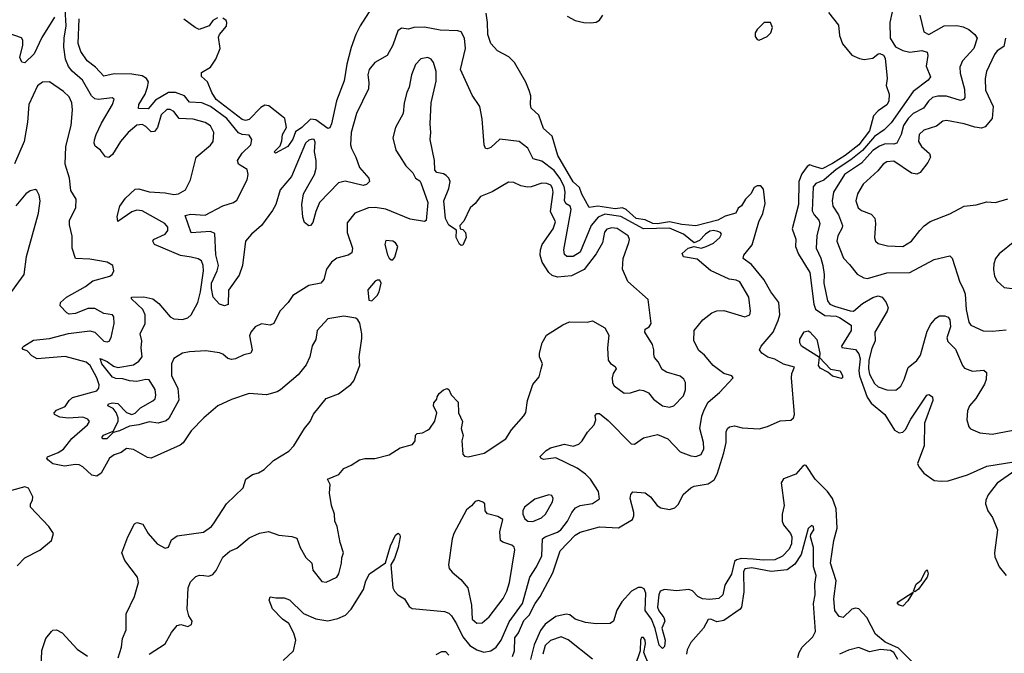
# Model space of a CAD drawing. Extents: x 2133489 to 2292442, y 756223 to 916462.
# Tile 394 of 463: x 2234226 to 2239845, y 882970 to 886590. Entities that reach past the tile are written whole.
import ezdxf

# ---------------------------------------------------------------- set-up
doc = ezdxf.new("R2010")
doc.units = 0

msp = doc.modelspace()

# ---------------------------------------------------------------- linework, layer by layer
at = {"layer": '0CON20XD'}
for points in [[(2236216, 885516), (2236139.2, 885485), (2236095, 885430), (2236094.5, 885375), (2236125.4, 885285), (2236121.2, 885258.8), (2236100, 885245), (2236035, 885226.9), (2236005.6, 885205), (2235976.4, 885165), (2235960.6, 885105), (2235944.5, 885085.5), (2235875, 885071.8), (2235785, 885014.2), (2235757.5, 884975), (2235710, 884925), (2235676.3, 884853.7), (2235655, 884845.7), (2235605, 884852.9), (2235570, 884835), (2235544.5, 884805.5), (2235537.5, 884785), (2235551.5, 884705), (2235545.3, 884684.7), (2235505, 884676), (2235458, 884652), (2235435, 884649.3), (2235414, 884654), (2235385, 884678.8), (2235365, 884686.9), (2235287.5, 884697.5), (2235195, 884692), (2235155, 884684.6), (2235105.7, 884655), (2235092.9, 884625), (2235091.7, 884555), (2235128.4, 884485), (2235134.2, 884415.8), (2235077.3, 884312.7), (2235062.1, 884297.9), (2235015, 884285.2), (2234965, 884293), (2234905, 884275.8), (2234851.6, 884268.4), (2234795, 884241.3), (2234758.8, 884231.2), (2234723.3, 884195), (2234697.8, 884195), (2234696.1, 884205), (2234704.1, 884215.9), (2234759.6, 884240.4), (2234788.3, 884295), (2234788.2, 884315), (2234777, 884347), (2234759, 884369), (2234727.8, 884385), (2234732.5, 884395), (2234755, 884401.6), (2234785, 884398.3), (2234835.8, 884345.8), (2234865, 884334.1), (2234885, 884342), (2234915, 884373.2), (2234985, 884412), (2234998, 884425), (2235003, 884445), (2234997.8, 884477.8), (2234965, 884532.4), (2234945, 884534), (2234895, 884522.6), (2234852.8, 884527.2), (2234815, 884539.4), (2234775, 884540), (2234755, 884548.7), (2234694.8, 884625), (2234684.3, 884655), (2234725, 884637.3), (2234760.3, 884610.3), (2234785, 884604), (2234875, 884617.9), (2234905, 884639.3), (2234924.7, 884665), (2234918.9, 884715), (2234921.9, 884755), (2234913.8, 884795), (2234941.5, 884855), (2234941.2, 884905), (2234927.7, 884935), (2234864.3, 884995), (2234863.3, 885005), (2234935, 885007.7), (2234985.2, 884995.2), (2235019.2, 884969.2), (2235085, 884891.8), (2235105, 884880.4), (2235155, 884877.1), (2235185, 884886.9), (2235205, 884904.6), (2235242.1, 884975), (2235258.3, 885035), (2235274, 885155), (2235272.8, 885185), (2235262.9, 885212.9), (2235245, 885224.5), (2235205, 885232.9), (2235142.6, 885242.6), (2234995.6, 885305), (2234985.6, 885325), (2234990, 885335), (2235055, 885365.6), (2235070.5, 885385), (2235071.1, 885405), (2235054.3, 885425), (2234925, 885498.8), (2234895, 885502.9), (2234865, 885492.1), (2234785, 885436.7), (2234782.1, 885465), (2234797.1, 885525), (2234830.3, 885569.7), (2234885, 885621.5), (2234905, 885623.3), (2234965, 885607.4), (2235055, 885601.4), (2235105, 885591.8), (2235131.2, 885595), (2235171.8, 885618.2), (2235200.6, 885675), (2235233.3, 885805), (2235315, 885872.5), (2235330.4, 885895), (2235333.2, 885945), (2235313.8, 885983.8), (2235285, 886002.5), (2235215, 886021.6), (2235135.7, 886025.7), (2235105, 886065.5), (2235085, 886077.1), (2235065, 886076.2), (2235033.2, 886046.8), (2235011.2, 885975), (2234995, 885952.2), (2234975, 885949.7), (2234945, 885980.4), (2234925, 885991.6), (2234895, 885987.9), (2234844.1, 885945.9), (2234800, 885895), (2234755, 885820.6), (2234735, 885803.3), (2234715, 885805.8), (2234685.8, 885845), (2234656.9, 885866.9), (2234650.6, 885885), (2234653.3, 885903.3), (2234661.5, 885935), (2234691.8, 885998.2), (2234755.5, 886105), (2234765.6, 886135.6), (2234754.2, 886144.2), (2234675, 886133.3), (2234655, 886138.9), (2234635, 886154.6), (2234583.4, 886245), (2234525, 886295.3), (2234503.4, 886323.4), (2234487.5, 886365), (2234477.2, 886432.8), (2234478.8, 886485), (2234490.6, 886555), (2234485, 886650)], [(2236233.4, 886656.6), (2236169.6, 886555), (2236143.9, 886505), (2236118.3, 886431.7), (2236093.3, 886336.7), (2236078.3, 886241.7), (2236033.4, 886126.6), (2236005.4, 885995), (2235995, 885972), (2235985, 885969.2), (2235915, 886018.5), (2235885, 886022.3), (2235835, 885973.8), (2235799.6, 885950.4), (2235785, 885906.7), (2235756.2, 885865), (2235685, 885827.5), (2235677.5, 885835), (2235711.2, 885868.8), (2235721.8, 885898.2), (2235725.6, 885935), (2235749.2, 885975), (2235738.5, 886025), (2235720.3, 886040.3), (2235647.1, 886097.1), (2235625, 886101.9), (2235600.9, 886089.1), (2235535, 886020.4), (2235515, 886014.9), (2235495, 886020.2), (2235347.1, 886135), (2235322.9, 886175), (2235297.8, 886235), (2235263.8, 886265), (2235262.5, 886287.5), (2235315, 886318.6), (2235345.5, 886365), (2235368.9, 886425), (2235360.3, 886489.7), (2235366, 886505), (2235405, 886553.8), (2235408.5, 886575), (2235404.3, 886585), (2235385, 886598.9)], [(2234423.5, 886605), (2234352.4, 886487.6), (2234309, 886395), (2234254.5, 886344.5), (2234237.8, 886347.8), (2234226.1, 886375), (2234243.9, 886445), (2234243, 886473), (2234235, 886486.9), (2234155, 886514.6)], [(2235765.3, 883275.3), (2235845, 883197.1), (2235915, 883167.7), (2235985, 883156.8), (2236041.2, 883168.8), (2236085, 883188.5), (2236118, 883222), (2236187.1, 883335), (2236200.6, 883385), (2236221.5, 883425), (2236313.2, 883486.8), (2236342.6, 883585), (2236370.9, 883645), (2236385, 883656.9), (2236395, 883648), (2236396.6, 883635), (2236385.8, 883575), (2236365, 883511.4), (2236344.2, 883475), (2236355.4, 883345.4), (2236364.7, 883324.7), (2236384, 883304), (2236421.2, 883281.2), (2236448.8, 883238.8), (2236465, 883226.5), (2236649.3, 883209.3), (2236675, 883200.4), (2236690, 883185), (2236719.3, 883139.3), (2236754, 883064), (2236794.8, 883014.8), (2236835, 882991.2), (2236875, 882977.5), (2236915, 882984.7), (2236945.4, 883005), (2236973.4, 883045), (2237019.9, 883150.1), (2237095.6, 883254.4), (2237138, 883405), (2237175.7, 883464.3), (2237205, 883528), (2237210, 883625), (2237225, 883636.6), (2237295, 883661.8), (2237313.1, 883675), (2237352.8, 883725), (2237375.9, 883775), (2237398.1, 883801.9), (2237425, 883815.4), (2237495, 883826.9), (2237535, 883852.5), (2237528.6, 883895), (2237483.9, 883965), (2237455, 883993.3), (2237407.2, 884027.2), (2237285, 884086.5), (2237215, 884078.1), (2237200, 884085), (2237195.8, 884095), (2237230.5, 884129.5), (2237255, 884144.4), (2237335, 884166), (2237385, 884154), (2237416.7, 884165), (2237436.2, 884185), (2237465.5, 884234.5), (2237504.3, 884275), (2237514, 884304), (2237510.7, 884329.3), (2237519.3, 884340.7), (2237535, 884341.2), (2237585, 884301.4), (2237715, 884167.5), (2237735, 884165.8), (2237785, 884201.1), (2237865, 884219.6), (2237925.3, 884195.3), (2237995, 884120.6), (2238055, 884098.9), (2238085, 884095.5), (2238115, 884106.9), (2238130.5, 884139.5), (2238128, 884175), (2238106.5, 884255), (2238118.4, 884325), (2238131.3, 884361.3), (2238155.4, 884405), (2238219.3, 884460.7), (2238296.7, 884545), (2238290, 884555), (2238245, 884568.6), (2238184.3, 884615), (2238133.3, 884673.3), (2238100.7, 884700.7), (2238072.5, 884755), (2238074.2, 884815), (2238124, 884875), (2238176.2, 884915), (2238205, 884926.9), (2238245, 884928.2), (2238365, 884891.9), (2238392, 884905), (2238396.9, 884925), (2238387.5, 885005), (2238335, 885092.5), (2238315, 885102.5), (2238275, 885108.6), (2238168.1, 885158.1), (2238091.7, 885221.7), (2238013.3, 885235), (2238006.7, 885255), (2238040, 885285), (2238074.1, 885294.1), (2238114.4, 885284.4), (2238144.2, 885294.2), (2238185, 885314.4), (2238221.4, 885345), (2238230.8, 885365), (2238226, 885375), (2238210.5, 885380.5), (2238185, 885385.2), (2238165, 885381.2), (2238139.1, 885365), (2238105, 885327.8), (2238075, 885315.8), (2238013.3, 885365), (2237935, 885398.4), (2237785, 885394.9), (2237655.8, 885465.8), (2237565, 885478.3), (2237527.3, 885462.7), (2237486.2, 885415), (2237425, 885262.1), (2237385, 885237.9), (2237347.4, 885237.4), (2237335, 885248.8), (2237330.4, 885275), (2237373, 885505), (2237366.7, 885525), (2237345, 885539.1), (2237334.9, 885554.9), (2237337.8, 885605), (2237332.3, 885637.7), (2237308.8, 885685), (2237275, 885728.7), (2237205, 885782.7), (2237156, 885795), (2237125, 885855.8), (2237076.2, 885895), (2236965, 885908), (2236915, 885860), (2236895, 885852), (2236884.2, 885854.2), (2236875.8, 885875.8), (2236864.4, 886024.4), (2236851.4, 886095), (2236808.5, 886158.5), (2236741.1, 886305), (2236770.4, 886425), (2236764.4, 886485), (2236745, 886520), (2236726.8, 886526.8), (2236625, 886530.4), (2236535, 886548.2), (2236475, 886545.5), (2236445, 886535.6), (2236405, 886541.2), (2236384.3, 886525.7), (2236355.6, 886445), (2236322.2, 886385), (2236252.5, 886345), (2236220, 886305), (2236212.9, 886275), (2236218.7, 886231.3), (2236215.7, 886195), (2236146.9, 886055), (2236117.9, 885945), (2236113.6, 885875), (2236118.9, 885855), (2236144.4, 885805), (2236164.5, 885745), (2236218.9, 885685), (2236222.2, 885665), (2236205, 885647.9), (2236186.5, 885643.5), (2236083, 885667), (2236045, 885658.2), (2235937.5, 885545), (2235915.5, 885495), (2235898.8, 885431.2), (2235885.4, 885414.6), (2235875, 885413.1), (2235851.9, 885431.9), (2235841.2, 885461.2), (2235835.3, 885535), (2235845.3, 885594.7), (2235884.8, 885665.2), (2235907.6, 885705), (2235917.3, 885742.7), (2235917.8, 885785), (2235908, 885835), (2235911.3, 885891.3), (2235905.8, 885905), (2235895, 885907.8), (2235875, 885902.1), (2235856.9, 885885), (2235777.4, 885695), (2235712, 885618), (2235687.9, 885535), (2235669.1, 885500.9), (2235604.8, 885415), (2235547.8, 885365), (2235514.1, 885325), (2235497.2, 885185), (2235478.9, 885131.1), (2235416.5, 885045), (2235415, 884963.3), (2235395, 884955.8), (2235365, 884964.8), (2235329.6, 885005), (2235320, 885055), (2235321, 885085), (2235353.2, 885155), (2235359.8, 885185), (2235344.1, 885245.9), (2235338.5, 885368.5), (2235315, 885379.5), (2235205, 885371.9), (2235169.4, 885470.6), (2235200.6, 885479.4), (2235285, 885474), (2235385, 885526.2), (2235446, 885545), (2235465, 885559.4), (2235523.3, 885675), (2235530, 885705), (2235524.2, 885735), (2235473.8, 885765), (2235468.1, 885785), (2235495, 885828.1), (2235544.3, 885875), (2235551.1, 885905), (2235535, 885930), (2235495, 885933.5), (2235475, 885943.5), (2235408.1, 886025), (2235315, 886093.3), (2235265, 886114.8), (2235195, 886119.3), (2235165.4, 886155), (2235115, 886174.4), (2235075, 886174.4), (2235000.5, 886129.5), (2234959, 886081), (2234902.7, 886082.7), (2234905.4, 886105), (2234941.6, 886165), (2234955.3, 886205), (2234960, 886235), (2234950, 886255), (2234925, 886270), (2234865, 886278.2), (2234765, 886281.6), (2234705, 886267.8), (2234659.1, 886319.1), (2234610.5, 886355), (2234575, 886408.1), (2234559.2, 886455), (2234564.8, 886595)], [(2235355, 886600.6), (2235328.8, 886585), (2235306.7, 886555), (2235250, 886535), (2235226.7, 886545), (2235162.3, 886592.3)], [(2237037.8, 882952.2), (2237049.5, 882985), (2237051, 883059), (2237071.6, 883088.4), (2237102.3, 883157.7), (2237132.4, 883187.6), (2237167.1, 883255), (2237195.7, 883295), (2237268.9, 883431.1), (2237310, 883555), (2237395, 883645.6), (2237425, 883662.6), (2237535, 883693.1), (2237643.6, 883686.4), (2237722.5, 883735), (2237730.9, 883755), (2237730.4, 883775), (2237710.6, 883855), (2237712.9, 883877.1), (2237725, 883892.5), (2237795, 883886.7), (2237825, 883863.8), (2237864, 883815), (2237885, 883800.8), (2237935, 883792.9), (2237965, 883800.8), (2237985, 883822.5), (2238011.7, 883878.3), (2238055, 883916.2), (2238075, 883925.9), (2238155, 883938.2), (2238188.6, 883961.4), (2238206, 883994), (2238243.9, 884115), (2238258.5, 884175), (2238256.9, 884235), (2238264.6, 884255.4), (2238276.2, 884265), (2238305, 884269.2), (2238348.4, 884258.4), (2238445, 884252.8), (2238494.3, 884265.7), (2238565, 884297.6), (2238627.2, 884302.7), (2238641.2, 884315), (2238647.3, 884335), (2238629.7, 884545), (2238631.9, 884568.1), (2238646.7, 884605), (2238585, 884622.2), (2238535, 884650.8), (2238495, 884663.1), (2238460.8, 884685), (2238448.6, 884705), (2238456.9, 884725), (2238525.2, 884804.8), (2238555, 884871.4), (2238563.4, 884905), (2238558.2, 884975), (2238512.8, 885035), (2238472, 885105), (2238401.5, 885191.5), (2238354.3, 885225.7), (2238357.5, 885245), (2238406.4, 885303.6), (2238443.4, 885435), (2238466.3, 885483.7), (2238480.4, 885539.6), (2238471.2, 885621.2), (2238455, 885640.8), (2238435, 885641.9), (2238417.9, 885632.1), (2238399.1, 885595), (2238368, 885565), (2238345, 885525.8), (2238326.8, 885513.2), (2238313.1, 885485), (2238251.9, 885468.1), (2238210.5, 885445), (2238085, 885412.6), (2238005, 885420.3), (2237935, 885434.7), (2237865, 885423.3), (2237839.1, 885425), (2237795, 885447.5), (2237744.7, 885455), (2237686.5, 885506.5), (2237665, 885514.8), (2237625, 885510), (2237525.2, 885524.8), (2237475, 885516.5), (2237433.1, 885593.1), (2237420.6, 885630.6), (2237385, 885663.8), (2237297.2, 885815), (2237264.7, 885924.7), (2237215, 885968.6), (2237188.5, 886045), (2237144.5, 886085), (2237140, 886105), (2237142.9, 886155), (2237133.1, 886185), (2237113.4, 886233.4), (2237048.9, 886345), (2237017.2, 886377.2), (2236952.7, 886412.7), (2236913.9, 886453.9), (2236897.1, 886505), (2236895.4, 886574.6), (2236886.9, 886626.9)], [(2237349.8, 886609.8), (2237395.6, 886585.6), (2237445, 886573.1), (2237485, 886572.5), (2237515, 886576.2), (2237535, 886586.7), (2237553.8, 886615)], [(2238841.3, 886631.3), (2238898.7, 886558.7), (2238905, 886500), (2238921.7, 886451.7), (2238975, 886388), (2239017.7, 886367.7), (2239045, 886362.5), (2239095, 886371.2), (2239124.3, 886395.7), (2239135, 886397.1), (2239155, 886387.1), (2239165, 886370), (2239175.6, 886255), (2239170, 886215), (2239188.8, 886165), (2239186.7, 886125), (2239175, 886104.3), (2239125, 886070), (2239098.2, 886041.8), (2239076.4, 885955), (2239014, 885875), (2238936.5, 885815), (2238865, 885769.1), (2238805, 885738.9), (2238754.1, 885754.1), (2238735, 885760.9), (2238719, 885751), (2238689.5, 885710.5), (2238672, 885665), (2238670.2, 885535), (2238633.9, 885395), (2238655.9, 885335.9), (2238654.2, 885295), (2238670.9, 885250.9), (2238734.7, 885145), (2238758, 884965), (2238766.8, 884936.8), (2238821.1, 884901.1), (2238885, 884896.2), (2238905, 884888.7), (2238970.4, 884845), (2238970.4, 884815), (2238916.2, 884725), (2238917, 884717), (2238995, 884706.5), (2239015, 884681.4), (2239023.1, 884653.1), (2239015.1, 884585), (2239018, 884555), (2239063.2, 884433.2), (2239085, 884400), (2239162.3, 884335), (2239218.9, 884245), (2239245, 884230.9), (2239265, 884234.6), (2239281.1, 884248.9), (2239311.9, 884308.1), (2239403.5, 884445), (2239415, 884449.5), (2239435.6, 884435), (2239437.8, 884415), (2239388.8, 884285), (2239388.2, 884155), (2239350.4, 884055), (2239357.7, 884035), (2239385, 883999.5), (2239445, 883958.5), (2239485, 883953.2), (2239525, 883956.2), (2239635, 883990.6), (2239745, 884040), (2239995, 884080)], [(2239205.9, 886635), (2239191.3, 886575), (2239193.9, 886485), (2239224.7, 886435), (2239266.4, 886413.6), (2239305, 886404.7), (2239374.7, 886414.7), (2239404.2, 886405), (2239409.4, 886385), (2239399.4, 886325), (2239424, 886264), (2239410.5, 886245), (2239325, 886179.1), (2239199.3, 886000.7), (2239158.5, 885961.5), (2239105, 885923.1), (2239035, 885841.9), (2238969.7, 885790.3), (2238885.5, 885735), (2238815, 885673.2), (2238769.4, 885655), (2238754.7, 885635.3), (2238747.7, 885497.7), (2238758.9, 885475), (2238786.2, 885445), (2238792.2, 885425), (2238775.2, 885355), (2238771.4, 885285), (2238797.9, 885227.9), (2238810.2, 885185), (2238817, 885135), (2238815.7, 885085.7), (2238835.4, 884985), (2238848.9, 884965), (2238875, 884953.6), (2238965, 884926.5), (2238985, 884925.8), (2239035, 884969.6), (2239095, 885003.2), (2239125, 885011.8), (2239148.6, 885005), (2239171.4, 884975), (2239181.4, 884945), (2239177.1, 884925), (2239105.8, 884805), (2239107.3, 884755), (2239088.8, 884711.2), (2239072.6, 884645), (2239069, 884595), (2239074.8, 884565), (2239105, 884510.9), (2239125, 884493.3), (2239175, 884475.4), (2239225, 884473.8), (2239253.7, 884496.4), (2239273.8, 884535), (2239297.2, 884602.8), (2239346.1, 884643.9), (2239366.2, 884673.8), (2239405, 884811.4), (2239425, 884850), (2239455, 884885.7), (2239475, 884898.8), (2239505, 884898.8), (2239525, 884890), (2239534.3, 884875), (2239537.9, 884835), (2239516.7, 884773.3), (2239522.2, 884752.2), (2239567.2, 884707.2), (2239605.5, 884615.5), (2239618.7, 884598.7), (2239662.6, 884582.6), (2239728.9, 884588.9), (2239744, 884574), (2239741.9, 884535), (2239732.7, 884507.3), (2239683.4, 884426.6), (2239645.8, 884385), (2239634.4, 884355.6), (2239631.9, 884305), (2239642, 884265), (2239652.7, 884252.7), (2239705, 884230.8), (2239775, 884223.1), (2239965, 884258.9)], [(2239362.5, 886615), (2239385, 886521.5), (2239415, 886506.1), (2239501.2, 886555), (2239575, 886557.5), (2239610.1, 886550.1), (2239641.9, 886535), (2239676.7, 886505), (2239689.4, 886485), (2239671.8, 886425), (2239607.3, 886355), (2239591.5, 886318.5), (2239593.1, 886285), (2239617.6, 886192.4), (2239619.1, 886145), (2239612.5, 886135), (2239595, 886128.9), (2239515, 886154), (2239466.1, 886153.9), (2239435, 886144.7), (2239411.5, 886125), (2239384.6, 886085), (2239325, 886053.6), (2239295.8, 886025), (2239269.6, 885985), (2239256.6, 885933.4), (2239230.8, 885885), (2239215, 885878.8), (2239165, 885881.3), (2239132.7, 885867.3), (2239095, 885842), (2239029.7, 885770.3), (2238933.5, 885705), (2238871.1, 885605), (2238863.3, 885555), (2238866.8, 885525), (2238899.2, 885475), (2238920.8, 885415), (2238919.2, 885400.8), (2238894.7, 885355.3), (2238890, 885325), (2238926.9, 885226.9), (2238962.4, 885192.4), (2239005, 885135.6), (2239044, 885115), (2239065, 885111.3), (2239175, 885144.8), (2239305, 885145.4), (2239445, 885220.6), (2239535, 885240.8), (2239547, 885227), (2239591.1, 885091.1), (2239609.6, 885055), (2239621.7, 885021.7), (2239628.1, 884935), (2239642.3, 884862.3), (2239654.1, 884844.1), (2239725, 884812.2), (2239775, 884810.6), (2239855, 884819.1)], [(2238445, 886473.8), (2238491.2, 886495), (2238512, 886515), (2238521.2, 886545), (2238510, 886575), (2238475, 886573.8), (2238434, 886535), (2238424, 886515), (2238423.8, 886495), (2238435, 886477.5), (2238445, 886473.8)], [(2239851.1, 886485), (2239842.3, 886437.7), (2239805, 886411.5), (2239788.2, 886391.8), (2239742.5, 886295), (2239736.1, 886255), (2239737.6, 886187.6), (2239781.1, 886095), (2239776.2, 886025), (2239735, 885977.1), (2239715, 885971.1), (2239676.9, 885976.9), (2239615, 885995.5), (2239515, 886014.4), (2239495, 886010), (2239457.8, 885982.2), (2239385, 885959.2), (2239359.6, 885935), (2239354.7, 885895), (2239371.8, 885865), (2239417.5, 885825), (2239424.3, 885805), (2239409.4, 885775), (2239365, 885717.5), (2239345, 885707.9), (2239315, 885713.1), (2239215, 885781.5), (2239175, 885778.2), (2239152.9, 885765), (2239123.3, 885726.7), (2239039.9, 885650.1), (2239006.9, 885595), (2238998.5, 885555), (2239010.5, 885515), (2239030, 885500), (2239085, 885480), (2239106, 885456), (2239110.4, 885425), (2239103.8, 885343.8), (2239110, 885325), (2239125, 885310.8), (2239177.8, 885297.8), (2239265, 885293.8), (2239314.4, 885325), (2239363.8, 885386.2), (2239386.9, 885413.1), (2239422.3, 885437.7), (2239535, 885481.5), (2239615.6, 885524.4), (2239685, 885532.9), (2239745, 885549.2), (2239795, 885545.8), (2239865, 885566.7)], [(2234964, 882965), (2235055, 883024.3), (2235091.5, 883088.5), (2235125, 883129.2), (2235145, 883134.3), (2235185, 883124.2), (2235206.2, 883135), (2235210, 883155), (2235190.8, 883185), (2235182.1, 883222.1), (2235188, 883345), (2235201.2, 883378.8), (2235231.2, 883408.8), (2235252.7, 883417.3), (2235275.6, 883415.6), (2235305, 883411.9), (2235328.6, 883421.4), (2235346.9, 883443.1), (2235385, 883520), (2235425.4, 883554.6), (2235465, 883570.6), (2235535, 883629.4), (2235595, 883656.7), (2235645, 883667.1), (2235705, 883645.8), (2235778.3, 883638.3), (2235807.6, 883627.6), (2235825.7, 883575), (2235857.7, 883517.7), (2235893.3, 883485), (2235898, 883445), (2235950.3, 883380.3), (2235975, 883376), (2236035.4, 883404.6), (2236047.1, 883425), (2236063.1, 883485), (2236063.6, 883516.4), (2236074.3, 883545), (2236053.9, 883603.9), (2236037.5, 883695), (2236024.2, 883725), (2236022.5, 883765), (2236005.8, 883815.8), (2235994.4, 883884.4), (2235998, 883935), (2235982, 883965), (2236047.6, 883992.4), (2236075, 884026.2), (2236117.5, 884045), (2236165, 884076.2), (2236195, 884083.8), (2236253, 884083), (2236335, 884103.8), (2236396.4, 884143.6), (2236467.3, 884162.7), (2236483.3, 884185), (2236485, 884217.5), (2236494, 884226), (2236525, 884230), (2236553.3, 884245), (2236566.7, 884255), (2236594.1, 884295.9), (2236606.2, 884345), (2236586.7, 884385), (2236588.3, 884401.7), (2236607, 884423), (2236607.5, 884435), (2236620, 884455), (2236645, 884476.2), (2236665, 884483.3), (2236675, 884477.5), (2236687.7, 884447.7), (2236727.1, 884405), (2236730, 884345), (2236751.9, 884295), (2236745.6, 884255), (2236756, 884215), (2236749.2, 884185), (2236755, 884107.5), (2236765, 884096.7), (2236785, 884093.8), (2236877, 884113), (2236999.4, 884195), (2237032.6, 884247.4), (2237103.2, 884326.8), (2237113.4, 884346.6), (2237124.5, 884415), (2237154.5, 884505.5), (2237189.7, 884550.3), (2237202, 884595), (2237208.8, 884625), (2237192.5, 884665), (2237192.5, 884685), (2237208.1, 884745), (2237232.9, 884787.1), (2237325, 884847.8), (2237364.1, 884864.1), (2237465, 884863.1), (2237495, 884869.2), (2237565, 884830), (2237587, 884787), (2237580, 884715), (2237584.2, 884645), (2237596.6, 884626.6), (2237625, 884609.2), (2237630.6, 884595), (2237612, 884568), (2237606.8, 884545), (2237608.9, 884515), (2237617.9, 884497.9), (2237675, 884457.1), (2237711.7, 884458.3), (2237765, 884475.8), (2237785, 884472.5), (2237815, 884458.8), (2237842.4, 884422.4), (2237895, 884384.2), (2237935, 884377.1), (2237958, 884385), (2238015, 884440.8), (2238025.5, 884475), (2238025, 884517.5), (2238016.8, 884536.8), (2237994.4, 884554.4), (2237917, 884577), (2237892.2, 884592.2), (2237870, 884635), (2237849.4, 884659.4), (2237845, 884680), (2237845.5, 884705), (2237836.2, 884735), (2237792.5, 884805), (2237795, 884822.5), (2237817.5, 884835), (2237828.8, 884855), (2237812.3, 884992.3), (2237695.6, 885095), (2237666.7, 885165), (2237670.5, 885225), (2237703, 885317), (2237705.6, 885335), (2237698.6, 885355), (2237635, 885397.7), (2237605, 885401.8), (2237576.9, 885393.1), (2237564.1, 885375.9), (2237552, 885315), (2237515, 885252.2), (2237447.1, 885162.9), (2237375, 885127.3), (2237295, 885118.6), (2237265, 885128), (2237245.9, 885145.9), (2237207.6, 885205), (2237196.6, 885245), (2237198, 885275), (2237208, 885305), (2237269.7, 885395), (2237284.1, 885435), (2237254.8, 885495), (2237269.6, 885605), (2237267.3, 885627.3), (2237257.1, 885645), (2237235, 885654.7), (2237205.4, 885655.4), (2237145.3, 885634.7), (2237123.9, 885633.9), (2237085, 885641.2), (2237045, 885660.6), (2237015, 885661.9), (2236922.7, 885607.3), (2236855, 885580), (2236825, 885540), (2236795.6, 885515), (2236760.9, 885439.1), (2236737.5, 885415), (2236740, 885395), (2236755, 885392.5), (2236770, 885375), (2236773.3, 885345), (2236755, 885302.5), (2236745, 885300), (2236735, 885307.5), (2236716.7, 885345), (2236718.3, 885388.3), (2236675, 885416.2), (2236655.6, 885455), (2236646.9, 885555), (2236675, 885626.7), (2236681.9, 885665), (2236675.6, 885685.6), (2236660.3, 885700.3), (2236645, 885710), (2236606.4, 885716.4), (2236595, 885730), (2236593.3, 885785), (2236568.8, 885905), (2236572.5, 885945), (2236567.5, 885995), (2236574.2, 886115), (2236601.7, 886238.3), (2236602.9, 886295), (2236587.5, 886345), (2236574.6, 886364.6), (2236555, 886374.4), (2236515, 886366.7), (2236484.5, 886335), (2236461.5, 886275), (2236448.6, 886205), (2236434.2, 886175), (2236420.6, 886115), (2236414.4, 886055), (2236370.6, 885975), (2236354.4, 885915), (2236372.5, 885845), (2236392.4, 885812.4), (2236430, 885755), (2236470, 885715), (2236483.8, 885685), (2236508.8, 885668.8), (2236515, 885657.5), (2236554, 885545), (2236545, 885443.8), (2236535, 885437.1), (2236455, 885449.7), (2236315, 885508.4), (2236255, 885517.3), (2236216, 885516)], [(2234395, 884769.2), (2234505, 884797.3), (2234625, 884812), (2234654.7, 884804.7), (2234705, 884754.4), (2234725, 884749.2), (2234735.5, 884754.5), (2234747.8, 884775), (2234764.4, 884855), (2234762.9, 884892.9), (2234755, 884903.8), (2234705, 884911.9), (2234655, 884940), (2234615, 884939.6), (2234545, 884911.9), (2234508.6, 884908.6), (2234493.8, 884915), (2234456.2, 884955), (2234458.8, 884975), (2234492, 885005), (2234600.8, 885065), (2234642.4, 885097.6), (2234740, 885125), (2234753.8, 885135), (2234763.3, 885155), (2234756.7, 885185), (2234725.5, 885205.5), (2234625, 885221.5), (2234545, 885226.2), (2234524.6, 885284.6), (2234524.3, 885354.3), (2234509.1, 885419.1), (2234510.6, 885445), (2234546.2, 885515), (2234548.8, 885565), (2234516.5, 885615), (2234510.5, 885685), (2234484.6, 885765), (2234488.2, 885865), (2234519.6, 885985), (2234526, 886075), (2234523.4, 886115), (2234508.5, 886148.5), (2234475, 886180), (2234395, 886235.7), (2234355, 886232.5), (2234328, 886212), (2234278, 886105), (2234270, 886005), (2234251.2, 885895), (2234195, 885767.5)], [(2234150.9, 884995), (2234251.9, 885135), (2234265, 885237.5), (2234333.3, 885485), (2234343.3, 885555), (2234337.4, 885587.4), (2234323.9, 885613.9), (2234315, 885620), (2234285, 885612), (2234260.8, 885595), (2234203.1, 885526.9)], [(2236355, 885217.5), (2236367.3, 885232.7), (2236384.3, 885295), (2236370, 885315), (2236355, 885324.2), (2236315, 885328.8), (2236310, 885305), (2236325, 885247.5), (2236335, 885227.5), (2236345, 885217.5), (2236355, 885217.5)], [(2239905, 885325.6), (2239815, 885251.9), (2239795, 885226), (2239784.4, 885195), (2239783.4, 885163.4), (2239789.4, 885125), (2239805, 885096), (2239845, 885060.8), (2239905, 885051.9)], [(2236235, 884983.3), (2236265.8, 885014.2), (2236276.7, 885035), (2236288.8, 885085), (2236281.7, 885101.7), (2236265, 885102.5), (2236253.9, 885096.1), (2236213, 885047), (2236218.3, 884988.3), (2236235, 884983.3)], [(2234787.5, 882945), (2234806, 883005), (2234813.1, 883055), (2234832.5, 883105), (2234833.1, 883196.9), (2234881.1, 883295), (2234904.2, 883375), (2234897.1, 883405), (2234825, 883501.2), (2234809.2, 883545), (2234843.4, 883636.6), (2234880.5, 883709.5), (2234895, 883717.5), (2234928.3, 883708.3), (2234958.8, 883655), (2235010, 883595), (2235055, 883570.9), (2235075, 883577.1), (2235092.1, 883617.9), (2235125, 883642.2), (2235275, 883662.2), (2235319.4, 883695), (2235335, 883715.8), (2235405.4, 883824.6), (2235500.6, 883915), (2235517.1, 883965), (2235555, 883992.9), (2235588.8, 884001.2), (2235620.2, 884019.8), (2235675, 884071.4), (2235762.5, 884125), (2235789.2, 884155), (2235851.2, 884255), (2235883.3, 884295), (2235902.7, 884337.3), (2235974.1, 884425.9), (2236045, 884453.3), (2236115, 884506.7), (2236132.7, 884527.3), (2236166.2, 884615), (2236163.3, 884665), (2236178.3, 884768.3), (2236178.8, 884795), (2236166.1, 884856.1), (2236155.9, 884875.9), (2236144.1, 884884.1), (2236075.6, 884895.6), (2235985, 884880.6), (2235922.5, 884815), (2235915, 884763.3), (2235895, 884726.7), (2235881.1, 884665), (2235861.1, 884618.9), (2235815, 884562), (2235714.4, 884475.6), (2235695.8, 884464.2), (2235635, 884447.5), (2235535, 884454.3), (2235435, 884420), (2235355.8, 884384.2), (2235276.2, 884315), (2235205, 884241.4), (2235158, 884172), (2235141.4, 884158.6), (2234975, 884086), (2234955, 884089.2), (2234875, 884134.2), (2234835, 884140), (2234805, 884117.5), (2234765, 884104.2), (2234737.5, 884085), (2234689.7, 884000.3), (2234665, 883982.9), (2234637.6, 883987.6), (2234586, 884035), (2234565, 884046.5), (2234545, 884048.8), (2234481.3, 884038.7), (2234415, 884053.8), (2234387.1, 884075), (2234381.4, 884085), (2234385, 884093.3), (2234445, 884117.1), (2234475, 884136.9), (2234522.2, 884197.8), (2234612.5, 884275), (2234624.2, 884295), (2234615, 884308.6), (2234585, 884319.5), (2234505, 884313.2), (2234455, 884320), (2234425, 884334.4), (2234422.9, 884345), (2234435, 884358.9), (2234485, 884380.9), (2234507.9, 884415), (2234527.7, 884432.3), (2234665, 884469.5), (2234678.1, 884485), (2234678.9, 884505), (2234666.1, 884545), (2234628, 884615), (2234605, 884634.6), (2234485, 884665.8), (2234325, 884651.8), (2234295, 884669.5), (2234268.9, 884698.9), (2234245, 884706.7), (2234240, 884715), (2234250, 884725), (2234305, 884760), (2234395, 884769.2)], [(2238915, 884540.6), (2238865, 884554.1), (2238837.5, 884577.5), (2238795, 884600), (2238784.5, 884615), (2238790, 884660), (2238687.5, 884725), (2238677.5, 884745), (2238677.5, 884765), (2238703.6, 884806.4), (2238725, 884812.5), (2238735, 884807.5), (2238775, 884763.3), (2238791.9, 884685), (2238790, 884660), (2238853.2, 884593.2), (2238907.5, 884585), (2238921.9, 884555), (2238922, 884545), (2238915, 884540.6)], [(2239355.9, 882885.9), (2239240.5, 883000.5), (2239164.7, 883034.7), (2239110.8, 883080.8), (2239059.5, 883175), (2239015, 883224.7), (2238995, 883228.8), (2238975, 883222.8), (2238925, 883174.2), (2238901.7, 883181.7), (2238877.5, 883215), (2238871.2, 883281.2), (2238885.6, 883385), (2238853.8, 883485), (2238872.2, 883615), (2238890.8, 883685), (2238885.2, 883795.2), (2238865, 883855.6), (2238835, 883894.2), (2238765, 883964.4), (2238715, 884042.5), (2238705, 884046), (2238695, 884040), (2238655, 883994.4), (2238585, 883968), (2238570.8, 883945), (2238588.7, 883815), (2238577.4, 883765), (2238578, 883725), (2238585.3, 883705), (2238625, 883655.5), (2238632.6, 883635), (2238629.8, 883595), (2238617.5, 883565), (2238578.2, 883525), (2238535, 883505.2), (2238467.9, 883502.1), (2238411.8, 883508.2), (2238345, 883511.5), (2238317.2, 883505), (2238304.7, 883495.3), (2238287.3, 883422.7), (2238250.1, 883359.9), (2238237.8, 883305), (2238215, 883284.5), (2238162.5, 883277.5), (2238121.7, 883281.7), (2238095.7, 883295), (2238065, 883327.1), (2238045, 883335.2), (2237975, 883326.7), (2237905, 883335.9), (2237880.4, 883325), (2237872.5, 883305), (2237865.8, 883235), (2237873.1, 883213.1), (2237902.1, 883175), (2237907.3, 883155), (2237890, 883115), (2237909.4, 883045), (2237905, 883010), (2237895, 882998), (2237875, 883017.5), (2237851.6, 883111.6), (2237831, 883165), (2237795.5, 883215.5), (2237799, 883315), (2237789.7, 883339.7), (2237775, 883347.4), (2237755, 883346.6), (2237717.3, 883325), (2237661.8, 883265), (2237633.9, 883216.1), (2237614, 883155), (2237595, 883140.8), (2237515, 883139.2), (2237455, 883146), (2237395, 883165.8), (2237365, 883190), (2237345, 883194.2), (2237285, 883181.1), (2237225, 883137.1), (2237198.6, 883101.4), (2237161.3, 883018.7), (2237141.6, 882935)], [(2239905, 884013.6), (2239805, 883941.9), (2239752.2, 883875), (2239739.4, 883845), (2239738.1, 883825), (2239751.9, 883785), (2239777.2, 883747.2), (2239805.6, 883675), (2239789.5, 883545), (2239791.4, 883521.4), (2239816.5, 883465), (2239855, 883414.3)], [(2234210.3, 883469.7), (2234255, 883516.7), (2234340.5, 883559.5), (2234407.5, 883615), (2234418.8, 883655), (2234392, 883695), (2234288, 883805), (2234286.7, 883825), (2234298.8, 883845), (2234300, 883865), (2234275, 883913.3), (2234255, 883921.2), (2234178.9, 883901.1)], [(2236835, 883143.3), (2236865, 883144.2), (2236905, 883178.1), (2236985, 883284.5), (2237006.7, 883325), (2237020.7, 883375), (2237052.4, 883562.4), (2237047.7, 883577.7), (2237035, 883589.2), (2236982.5, 883605), (2236970, 883615), (2236965.8, 883665), (2236982.5, 883735), (2236955, 883751.2), (2236895, 883766.7), (2236882.5, 883785), (2236880, 883825), (2236875, 883832.5), (2236845, 883842.5), (2236825, 883837.5), (2236805, 883812.5), (2236775, 883790), (2236703.8, 883655), (2236694, 883625), (2236672, 883475), (2236676.7, 883455), (2236694.1, 883434.1), (2236742.7, 883392.7), (2236783.9, 883343.9), (2236803.8, 883245), (2236807.8, 883165), (2236835, 883143.3)], [(2237155, 883722.8), (2237204.4, 883745), (2237226.4, 883765), (2237265.6, 883835), (2237270.8, 883855), (2237262.3, 883872.3), (2237245, 883875.6), (2237165, 883850.5), (2237106, 883805), (2237096.2, 883785), (2237096.2, 883765), (2237109.1, 883739.1), (2237126.2, 883725), (2237155, 883722.8)], [(2238665.9, 882945.9), (2238673.3, 882975), (2238692.2, 883005), (2238752.5, 883065), (2238767.7, 883095), (2238755.3, 883255), (2238764.7, 883305.3), (2238762.9, 883365), (2238772, 883415), (2238755.9, 883465), (2238755.4, 883575), (2238738.9, 883635), (2238740.5, 883649.5), (2238758.5, 883675), (2238755.5, 883695.5), (2238745, 883700), (2238725, 883683.3), (2238685.7, 883535), (2238649.7, 883480.3), (2238605, 883448.2), (2238515, 883437.6), (2238405, 883458.4), (2238365, 883452.2), (2238356.2, 883435), (2238358.8, 883321.2), (2238345.5, 883235), (2238337.6, 883222.4), (2238245, 883157.1), (2238205, 883150), (2238170, 883165), (2238155, 883163.3), (2238127.5, 883115), (2238055, 883032.5), (2238035, 882991.2), (2238031.5, 882965)], [(2239335, 883322), (2239327.5, 883325), (2239342.7, 883365), (2239370.9, 883389.1), (2239395, 883440), (2239405, 883447.5), (2239411.1, 883425), (2239405.5, 883405), (2239355, 883336.9), (2239335, 883322)], [(2235730.2, 882929.8), (2235788.6, 882985), (2235801.4, 883045), (2235790, 883085), (2235760.8, 883140.8), (2235725.4, 883165.4), (2235668.5, 883225), (2235648.6, 883275), (2235655, 883293.3), (2235687, 883287), (2235735, 883288.1), (2235765.3, 883275.3)], [(2239265, 883240), (2239244.3, 883245), (2239234.4, 883255), (2239239.2, 883265), (2239325, 883320), (2239295, 883270.8), (2239265, 883240)], [(2234347.8, 882885), (2234352.7, 882987.3), (2234373.8, 883055), (2234406.2, 883095), (2234415, 883102), (2234435, 883104.2), (2234468.3, 883088.3), (2234554, 882995), (2234613.5, 882953.5)], [(2237495, 882937.8), (2237355, 883047.2), (2237315, 883064.1), (2237255, 883044), (2237225.2, 883014.8), (2237211.6, 882965)], [(2237816.2, 882905), (2237787.1, 882975), (2237797.9, 883025), (2237795, 883046.2), (2237785, 883060.8), (2237775, 883060), (2237768.6, 883045), (2237766.7, 882985), (2237735.6, 882895)], [(2239238.1, 882935), (2239215, 882974.3), (2239195, 882987.4), (2239137.7, 882992.3), (2239075, 882978.1), (2239015, 883004.2), (2238955, 882988.1), (2238905, 882966.5)], [(2236603, 882963), (2236635, 882980), (2236655, 882980), (2236675, 882960)]]:
    msp.add_lwpolyline(points, dxfattribs=at)

doc.saveas('drawing.dxf')
